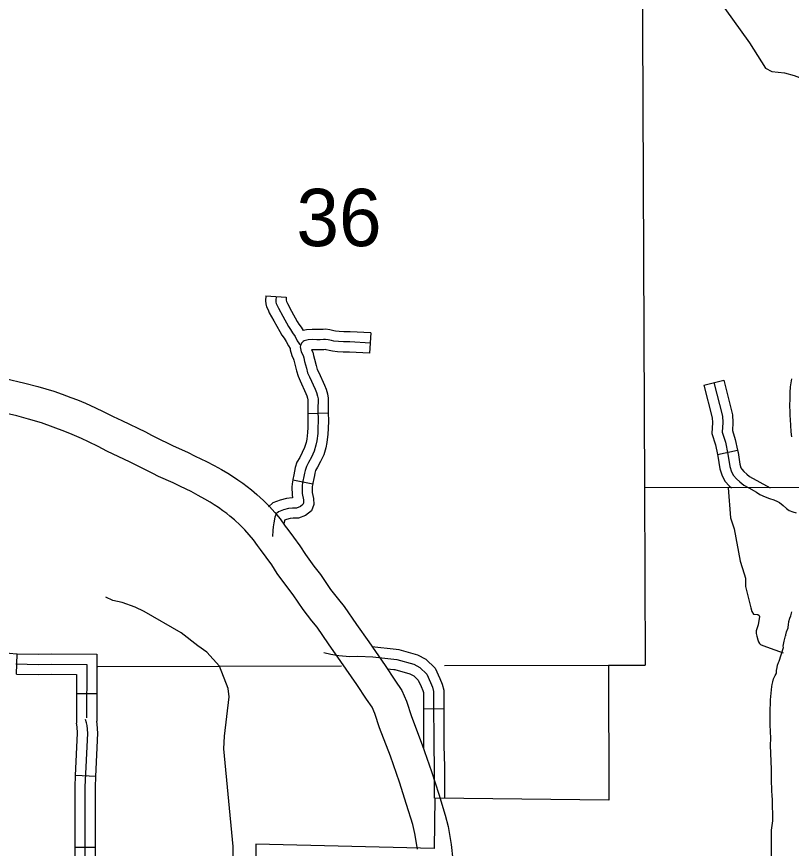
# Model space of a CAD drawing. Extents: x 1377389 to 1380723, y 1168351 to 1170484.
# Drawn here: x 1378781 to 1378895.3, y 1169294.4 to 1169417.1 of the extents above; entities that cross this region are included whole.
import ezdxf

# ---------------------------------------------------------------- set-up
doc = ezdxf.new("R2010")
doc.units = 0
doc.layers.add('B_Fill', color=7, linetype='Continuous')

msp = doc.modelspace()

# ---------------------------------------------------------------- linework, layer by layer
at = {"layer": 'B_Fill'}
for p, q in [((1378817.78, 1169375.91), (1378820.77, 1169375.68)), ((1378833.23, 1169370.44), (1378833.07, 1169367.45)), ((1378882.37, 1169362.74), (1378885.28, 1169363.48)), ((1378823.96, 1169358.57), (1378826.96, 1169358.64)), ((1378884.38, 1169352.52), (1378887.32, 1169353.12)), ((1378821.75, 1169348.75), (1378824.69, 1169348.16)), ((1378781.02, 1169320.13), (1378781.08, 1169323.13)), ((1378789.84, 1169317.27), (1378792.84, 1169317.26)), ((1378841, 1169315.03), (1378844, 1169315.05)), ((1378792.71, 1169305.05), (1378789.71, 1169305.19)), ((1378792.63, 1169294.56), (1378789.63, 1169294.56))]:
    msp.add_line(p, q, dxfattribs=at)
for points in [[(1378873.25, 1169435.11), (1378873.23, 1169427.41), (1378873.27, 1169426.85), (1378873.58, 1169347.62)], [(1378867.95, 1169426.08), (1378871.23, 1169425.07), (1378873.26, 1169423.96), (1378875.24, 1169422.58), (1378877.39, 1169420.55), (1378878.58, 1169419.91), (1378879.96, 1169419.9), (1378881.87, 1169420.26), (1378882.52, 1169420.26), (1378883.61, 1169419.95), (1378884.32, 1169419.47), (1378885.46, 1169418.24), (1378889.07, 1169413.18)], [(1378889.07, 1169413.18), (1378891.43, 1169409.44), (1378892.4, 1169408.95), (1378894.24, 1169408.76), (1378895.67, 1169408.37), (1378897.65, 1169407.63), (1378899.8, 1169406.49), (1378900.25, 1169406.09), (1378901.36, 1169403.84), (1378901.81, 1169403.43), (1378902.93, 1169402.79), (1378903.82, 1169401.71), (1378904.28, 1169400.97), (1378904.88, 1169400.33), (1378905.75, 1169399.97), (1378906.59, 1169399.82), (1378907.75, 1169399.19)], [(1378817.78, 1169375.91), (1378817.72, 1169375.18), (1378817.78, 1169374.7), (1378817.88, 1169374.28), (1378818.09, 1169373.82), (1378818.28, 1169373.4), (1378818.94, 1169372.2), (1378819.82, 1169370.62), (1378820.15, 1169370.08), (1378820.47, 1169369.63), (1378820.78, 1169369.14), (1378821.09, 1169368.54), (1378821.36, 1169368.11)], [(1378819.28, 1169375.79), (1378819.23, 1169375.21), (1378819.26, 1169374.96), (1378819.3, 1169374.77), (1378819.45, 1169374.45), (1378819.62, 1169374.07), (1378820.25, 1169372.92), (1378821.11, 1169371.37), (1378821.4, 1169370.91), (1378821.72, 1169370.46), (1378822.08, 1169369.88), (1378822.39, 1169369.28), (1378822.63, 1169368.91), (1378822.73, 1169368.75), (1378822.9, 1169368.6)], [(1378820.77, 1169375.68), (1378820.74, 1169375.24), (1378820.81, 1169375.08), (1378820.96, 1169374.75), (1378821.57, 1169373.65), (1378822.41, 1169372.13), (1378822.65, 1169371.74), (1378822.96, 1169371.3), (1378823.29, 1169370.77)], [(1378833.23, 1169370.44), (1378830.19, 1169370.6), (1378829.27, 1169370.6), (1378828.6, 1169370.65), (1378828.03, 1169370.7), (1378827.79, 1169370.75), (1378827.21, 1169370.9), (1378826.56, 1169370.97), (1378826.2, 1169370.94), (1378825.77, 1169370.93), (1378825.3, 1169370.92), (1378824.58, 1169370.94), (1378823.75, 1169370.89), (1378823.29, 1169370.77)], [(1378833.15, 1169368.94), (1378830.15, 1169369.1), (1378829.21, 1169369.1), (1378828.48, 1169369.15), (1378827.81, 1169369.21), (1378827.44, 1169369.29), (1378826.94, 1169369.42), (1378826.54, 1169369.46), (1378826.27, 1169369.44), (1378825.8, 1169369.43), (1378825.29, 1169369.42), (1378824.6, 1169369.44), (1378823.99, 1169369.4), (1378823.62, 1169369.31), (1378823.44, 1169369.24), (1378823.28, 1169369.14), (1378823.16, 1169369.06), (1378823.03, 1169368.9), (1378822.96, 1169368.78), (1378822.9, 1169368.58), (1378822.85, 1169368.36), (1378822.86, 1169368.14), (1378822.99, 1169367.64), (1378823.28, 1169367.08), (1378823.36, 1169366.75), (1378823.49, 1169366.2), (1378823.76, 1169365.22), (1378823.93, 1169364.55), (1378824.2, 1169363.97), (1378825.04, 1169362.13), (1378825.25, 1169361.65), (1378825.39, 1169361.11), (1378825.47, 1169360.69), (1378825.45, 1169359.07), (1378825.49, 1169357.48), (1378825.45, 1169356.41), (1378825.41, 1169355.62), (1378825.29, 1169354.5), (1378825.16, 1169353.89), (1378824.89, 1169353.01), (1378824.49, 1169352.12), (1378824.08, 1169351.34), (1378823.74, 1169350.74), (1378823.55, 1169350.16), (1378823.45, 1169349.74), (1378823.36, 1169349.24), (1378823.24, 1169348.57), (1378823.13, 1169348), (1378823.11, 1169347.67), (1378823.13, 1169346.73), (1378823.3, 1169345.81), (1378823.34, 1169345.35), (1378823.24, 1169345.12), (1378822.88, 1169344.83), (1378822.28, 1169344.6), (1378821.72, 1169344.6), (1378821.09, 1169344.54), (1378820.36, 1169344.35), (1378819.61, 1169344.06), (1378819.27, 1169343.75), (1378819.1, 1169343.25), (1378818.94, 1169342.41), (1378818.85, 1169341.85), (1378818.81, 1169341.31), (1378818.75, 1169340.43)], [(1378821.36, 1169368.11), (1378821.36, 1169367.92), (1378821.58, 1169367.09), (1378821.86, 1169366.56), (1378821.9, 1169366.41), (1378822.04, 1169365.82), (1378822.31, 1169364.83), (1378822.51, 1169364.04), (1378822.84, 1169363.34), (1378823.68, 1169361.51), (1378823.83, 1169361.16), (1378823.92, 1169360.79), (1378823.96, 1169360.56), (1378823.95, 1169359.06), (1378823.96, 1169358.57)], [(1378833.07, 1169367.45), (1378830.11, 1169367.6), (1378829.15, 1169367.6), (1378828.35, 1169367.66), (1378827.59, 1169367.73), (1378827.09, 1169367.83), (1378826.67, 1169367.94), (1378826.52, 1169367.96), (1378826.34, 1169367.94), (1378825.83, 1169367.93), (1378825.29, 1169367.92), (1378824.52, 1169367.94)], [(1378824.52, 1169367.94), (1378824.7, 1169367.6), (1378824.81, 1169367.1), (1378824.94, 1169366.57), (1378825.21, 1169365.6), (1378825.35, 1169365.05), (1378825.56, 1169364.6), (1378826.41, 1169362.74), (1378826.68, 1169362.13), (1378826.86, 1169361.43), (1378826.97, 1169360.81), (1378826.95, 1169359.08), (1378826.96, 1169358.64)], [(1378779.33, 1169363.7), (1378782.25, 1169363.04), (1378784.13, 1169362.54), (1378786.49, 1169361.85), (1378787.76, 1169361.38), (1378789.03, 1169360.92), (1378789.98, 1169360.56), (1378791.17, 1169360.07), (1378792.67, 1169359.4), (1378793.8, 1169358.86), (1378795.28, 1169358.12), (1378796.51, 1169357.5), (1378800.02, 1169355.84), (1378800.92, 1169355.36), (1378802.21, 1169354.73), (1378803.33, 1169354.18), (1378804.08, 1169353.79), (1378806.22, 1169352.85), (1378807.35, 1169352.28), (1378809.01, 1169351.49), (1378810.15, 1169350.87), (1378811.22, 1169350.29), (1378812.15, 1169349.76), (1378812.83, 1169349.31), (1378813.66, 1169348.79), (1378814.36, 1169348.26), (1378815.03, 1169347.81), (1378815.66, 1169347.27), (1378816.45, 1169346.63), (1378817.42, 1169345.7), (1378818.32, 1169344.84), (1378819.1, 1169343.93), (1378819.88, 1169343.04), (1378820.64, 1169341.96), (1378821, 1169341.44), (1378821.85, 1169340.34), (1378822.77, 1169339.05), (1378823.6, 1169337.78), (1378824.83, 1169336.03), (1378825.81, 1169334.8), (1378827.3, 1169332.6), (1378828.47, 1169331.11), (1378829.33, 1169330.07), (1378831.14, 1169327.42), (1378832.94, 1169324.87), (1378835.34, 1169321.38), (1378836.77, 1169319.23), (1378837.82, 1169317.71), (1378838.51, 1169316.14), (1378839.26, 1169313.87), (1378840.84, 1169309.72), (1378842.2, 1169305.76), (1378843.28, 1169302.41), (1378844.23, 1169299.31), (1378844.65, 1169297.66), (1378845.09, 1169295.02), (1378845.36, 1169292.75)], [(1378883.82, 1169363.11), (1378885.09, 1169358.15), (1378885.13, 1169357.21), (1378885.05, 1169355.82), (1378885.54, 1169354.34), (1378885.91, 1169352.54), (1378886.2, 1169350.74), (1378886.43, 1169349.95), (1378886.73, 1169349.43), (1378887.18, 1169348.94), (1378887.67, 1169348.46), (1378888.24, 1169347.99), (1378888.99, 1169347.59)], [(1378885.28, 1169363.48), (1378886.58, 1169358.37), (1378886.64, 1169357.2), (1378886.57, 1169356.02), (1378886.99, 1169354.73), (1378887.32, 1169353.12)], [(1378895.32, 1169355.1), (1378895.23, 1169355.83), (1378895.18, 1169356.84), (1378895.13, 1169357.63), (1378895.08, 1169358.32), (1378895.06, 1169358.84), (1378895.01, 1169359.63), (1378895.06, 1169360.8), (1378895.08, 1169361.62), (1378895.15, 1169362.48), (1378895.21, 1169363.05), (1378895.34, 1169363.68)], [(1378882.37, 1169362.74), (1378883.6, 1169357.93), (1378883.63, 1169357.22), (1378883.54, 1169355.62), (1378884.09, 1169353.95), (1378884.38, 1169352.52)], [(1378784.71, 1169357.16), (1378782.79, 1169357.72), (1378781.05, 1169358.19), (1378778.19, 1169358.83), (1378777.21, 1169359.07), (1378775.63, 1169359.41), (1378773.83, 1169359.68)], [(1378823.96, 1169358.57), (1378823.98, 1169357.49), (1378823.95, 1169356.47), (1378823.91, 1169355.73), (1378823.81, 1169354.74), (1378823.71, 1169354.27), (1378823.48, 1169353.54), (1378823.14, 1169352.78), (1378822.77, 1169352.05), (1378822.36, 1169351.36), (1378822.1, 1169350.57), (1378821.98, 1169350.05), (1378821.88, 1169349.51), (1378821.77, 1169348.84), (1378821.75, 1169348.75)], [(1378826.96, 1169358.64), (1378826.99, 1169357.47), (1378826.95, 1169356.34), (1378826.9, 1169355.5), (1378826.78, 1169354.27), (1378826.61, 1169353.51), (1378826.3, 1169352.47), (1378825.84, 1169351.47), (1378825.4, 1169350.62), (1378825.11, 1169350.12), (1378824.99, 1169349.76), (1378824.92, 1169349.43), (1378824.83, 1169348.98), (1378824.72, 1169348.3), (1378824.69, 1169348.16)], [(1378840.14, 1169294.32), (1378839.75, 1169296.63), (1378839.42, 1169297.95), (1378838.51, 1169300.91), (1378837.46, 1169304.18), (1378836.13, 1169308.01), (1378834.54, 1169312.2), (1378833.84, 1169314.34), (1378833.44, 1169315.25), (1378832.63, 1169316.42), (1378831.2, 1169318.58), (1378828.84, 1169322.01), (1378827.03, 1169324.57), (1378825.33, 1169327.06), (1378824.57, 1169327.98), (1378823.26, 1169329.66), (1378821.78, 1169331.83), (1378820.84, 1169333.02), (1378819.45, 1169334.97), (1378818.64, 1169336.23), (1378817.83, 1169337.36), (1378816.96, 1169338.5), (1378816.55, 1169339.09), (1378815.95, 1169339.94), (1378815.31, 1169340.66), (1378814.68, 1169341.4), (1378813.96, 1169342.09), (1378813.14, 1169342.88), (1378812.48, 1169343.42), (1378812.02, 1169343.81), (1378811.44, 1169344.19), (1378810.8, 1169344.69), (1378810.14, 1169345.1), (1378809.55, 1169345.48), (1378808.79, 1169345.92), (1378807.77, 1169346.47), (1378806.74, 1169347.03), (1378805.16, 1169347.79), (1378804.09, 1169348.32), (1378801.92, 1169349.28), (1378801.08, 1169349.71), (1378800.01, 1169350.23), (1378798.64, 1169350.91), (1378797.78, 1169351.36), (1378794.31, 1169353.01), (1378793.03, 1169353.66), (1378791.61, 1169354.37), (1378790.57, 1169354.86), (1378789.21, 1169355.47), (1378788.13, 1169355.91), (1378784.71, 1169357.16)], [(1378884.38, 1169352.52), (1378884.43, 1169352.27), (1378884.73, 1169350.4), (1378885.05, 1169349.36), (1378885.51, 1169348.54), (1378886.1, 1169347.89), (1378886.41, 1169347.6)], [(1378887.32, 1169353.12), (1378887.39, 1169352.81), (1378887.66, 1169351.07), (1378887.82, 1169350.54), (1378887.95, 1169350.32), (1378888.26, 1169349.98), (1378888.67, 1169349.58), (1378889.08, 1169349.25), (1378892.14, 1169347.6)], [(1378821.75, 1169348.75), (1378821.63, 1169348.19), (1378821.61, 1169347.7), (1378821.63, 1169346.57), (1378821.72, 1169346.1), (1378821.66, 1169346.1), (1378820.83, 1169346.02), (1378819.9, 1169345.78), (1378818.82, 1169345.36), (1378818.18, 1169344.79)], [(1378824.69, 1169348.16), (1378824.62, 1169347.8), (1378824.61, 1169347.64), (1378824.62, 1169346.88), (1378824.79, 1169346.01), (1378824.86, 1169345.11), (1378824.48, 1169344.18), (1378823.63, 1169343.51), (1378822.56, 1169343.1), (1378821.79, 1169343.1), (1378821.35, 1169343.06), (1378820.82, 1169342.92), (1378820.54, 1169342.81), (1378820.46, 1169342.38)], [(1378936.2, 1169321.19), (1378936.21, 1169347.65), (1378873.58, 1169347.58)], [(1378873.58, 1169347.58), (1378873.69, 1169321.45)], [(1378885.94, 1169347.59), (1378886.27, 1169343.15), (1378886.81, 1169341.53), (1378887.73, 1169336.79), (1378888.3, 1169334.9), (1378888.49, 1169334.25), (1378888.49, 1169333.57), (1378888.49, 1169333.04), (1378889.28, 1169329.89), (1378889.41, 1169329.36), (1378889.66, 1169328.98), (1378890.31, 1169328.91), (1378890.5, 1169328.76), (1378890.57, 1169328.6), (1378890.38, 1169327.41), (1378890.08, 1169326.52), (1378890.08, 1169326.1), (1378890.15, 1169325.72), (1378890.29, 1169325.16), (1378890.41, 1169324.9), (1378890.56, 1169324.62), (1378890.72, 1169324.48), (1378891.03, 1169324.32), (1378892.84, 1169323.71), (1378894.06, 1169323.28)], [(1378888.99, 1169347.59), (1378890.1, 1169346.93), (1378890.63, 1169346.62), (1378891.41, 1169346.25), (1378892.01, 1169346.03), (1378892.65, 1169345.82), (1378893.2, 1169345.58), (1378893.53, 1169345.41), (1378894.04, 1169344.98), (1378894.52, 1169344.55), (1378894.95, 1169344.24), (1378895.46, 1169344.03), (1378895.95, 1169343.89)], [(1378813, 1169291.44), (1378812.95, 1169294.73), (1378811.59, 1169309.09), (1378811.65, 1169310.96), (1378812.38, 1169316.78), (1378812.21, 1169318), (1378810.93, 1169321.3), (1378809.07, 1169323.38), (1378807.72, 1169324.28), (1378805.29, 1169326.23), (1378799.84, 1169329.34), (1378798.51, 1169329.98), (1378796.59, 1169330.69), (1378795.2, 1169331), (1378794.17, 1169331.45)], [(1378779.69, 1169329.81), (1378779.68, 1169327.9), (1378779.58, 1169323.24), (1378779.95, 1169323.21), (1378781, 1169323.13), (1378781.08, 1169323.13)], [(1378892.32, 1169291.85), (1378892.32, 1169295.21), (1378892.32, 1169297.12), (1378892.51, 1169298.49), (1378892.45, 1169301.65), (1378892.43, 1169302.17), (1378892.4, 1169302.98), (1378892.33, 1169304.55), (1378892.33, 1169305.64), (1378892.32, 1169306.13), (1378892.19, 1169309.59), (1378892.21, 1169310.68), (1378892.15, 1169312.66), (1378892.15, 1169314.38), (1378892.17, 1169316.31), (1378892.39, 1169318.31), (1378892.43, 1169318.61), (1378892.52, 1169318.98), (1378892.64, 1169319.44), (1378892.86, 1169319.93), (1378893.02, 1169320.16), (1378893.03, 1169320.22), (1378893.04, 1169320.24), (1378893.07, 1169320.68), (1378893.14, 1169321.11), (1378893.23, 1169321.44), (1378893.35, 1169321.82), (1378893.46, 1169322.05), (1378894.08, 1169324.03), (1378894.07, 1169324.23), (1378894.17, 1169325), (1378894.3, 1169325.4), (1378894.41, 1169325.77), (1378894.43, 1169325.8), (1378894.44, 1169325.9), (1378894.53, 1169326.34), (1378894.76, 1169326.97), (1378894.8, 1169327.04), (1378894.8, 1169327.05), (1378894.82, 1169327.38), (1378894.9, 1169327.88), (1378895.04, 1169328.39), (1378895.17, 1169328.72), (1378895.33, 1169329.31)], [(1378833.41, 1169324.2), (1378836.99, 1169323.79)], [(1378836.99, 1169323.79), (1378837.37, 1169323.74), (1378840.15, 1169322.96), (1378841.35, 1169322.31), (1378842.74, 1169321.02), (1378843.42, 1169319.47), (1378843.77, 1169318.66), (1378843.99, 1169317.77), (1378843.99, 1169316.34), (1378844, 1169315.05)], [(1378781.08, 1169323.13), (1378784.23, 1169323.06), (1378786.16, 1169323.11), (1378792.86, 1169323.05), (1378792.85, 1169321.3)], [(1378826.34, 1169323.33), (1378827.37, 1169323.07), (1378828.55, 1169322.85), (1378830.13, 1169322.74), (1378831.34, 1169322.78), (1378833.55, 1169322.67)], [(1378833.55, 1169322.67), (1378837.08, 1169322.26), (1378839.58, 1169321.57), (1378840.46, 1169321.09), (1378841.49, 1169320.13), (1378842.05, 1169318.88), (1378842.34, 1169318.18), (1378842.49, 1169317.58)], [(1378780.92, 1169321.63), (1378784.23, 1169321.56), (1378786.17, 1169321.61), (1378791.35, 1169321.56), (1378791.33, 1169313.66)], [(1378868.31, 1169321.44), (1378868.35, 1169301.54), (1378842.67, 1169301.85), (1378842.59, 1169294.44), (1378816.29, 1169295.07), (1378816.28, 1169282.16), (1378842.57, 1169282.05), (1378842.6, 1169202.32), (1378790.72, 1169202.66)], [(1378868.31, 1169321.44), (1378868.35, 1169301.54), (1378842.67, 1169301.85), (1378842.59, 1169294.44), (1378816.29, 1169295.07), (1378816.28, 1169282.16), (1378842.57, 1169282.05), (1378842.6, 1169202.32), (1378790.72, 1169202.66)], [(1378792.85, 1169321.3), (1378792.83, 1169313.18)], [(1378792.98, 1169321.25), (1378828.94, 1169321.34)], [(1378844.11, 1169321.38), (1378868.28, 1169321.44)], [(1378868.31, 1169321.44), (1378873.69, 1169321.45)], [(1378781.02, 1169320.13), (1378784.23, 1169320.06), (1378786.18, 1169320.11), (1378789.85, 1169320.08)], [(1378789.85, 1169320.08), (1378789.83, 1169312.89)], [(1378835.64, 1169320.92), (1378836.65, 1169320.8)], [(1378836.65, 1169320.8), (1378836.79, 1169320.79), (1378839.02, 1169320.17), (1378839.58, 1169319.86), (1378840.25, 1169319.24), (1378840.67, 1169318.28), (1378840.92, 1169317.7), (1378840.99, 1169317.4), (1378840.99, 1169316.33), (1378841, 1169315.03)], [(1378842.49, 1169317.58), (1378842.49, 1169316.33), (1378842.53, 1169309.55), (1378842.61, 1169306.48), (1378842.61, 1169301.85)], [(1378841, 1169315.03), (1378841.03, 1169309.14)], [(1378844, 1169315.05), (1378844.03, 1169309.57), (1378844.11, 1169306.5), (1378844.11, 1169304.48)], [(1378789.71, 1169305.19), (1378789.99, 1169311.4), (1378789.94, 1169312.35), (1378789.83, 1169312.89)], [(1378791.12, 1169291.2), (1378791.14, 1169303.47), (1378791.5, 1169311.41), (1378791.43, 1169312.54), (1378791.34, 1169312.95), (1378791.16, 1169313.45)], [(1378792.71, 1169305.05), (1378793, 1169311.42), (1378792.92, 1169312.73), (1378792.83, 1169313.18)], [(1378789.63, 1169294.56), (1378789.64, 1169303.5), (1378789.71, 1169305.19)], [(1378792.63, 1169294.56), (1378792.64, 1169303.44), (1378792.71, 1169305.05)], [(1378844.11, 1169304.48), (1378844.11, 1169301.85)], [(1378789.86, 1169283.9), (1378789.83, 1169284.4), (1378789.68, 1169289.55), (1378789.65, 1169290.55), (1378789.62, 1169291.16), (1378789.63, 1169294.56)], [(1378792.86, 1169284.12), (1378792.82, 1169284.55), (1378792.68, 1169289.63), (1378792.65, 1169290.66), (1378792.62, 1169291.23), (1378792.63, 1169294.56)]]:
    msp.add_lwpolyline(points, dxfattribs=at)

# ---------------------------------------------------------------- texts
msp.add_text('36', height=8.448, dxfattribs=at).set_placement((1378822.27, 1169383.22))

doc.saveas('drawing.dxf')
